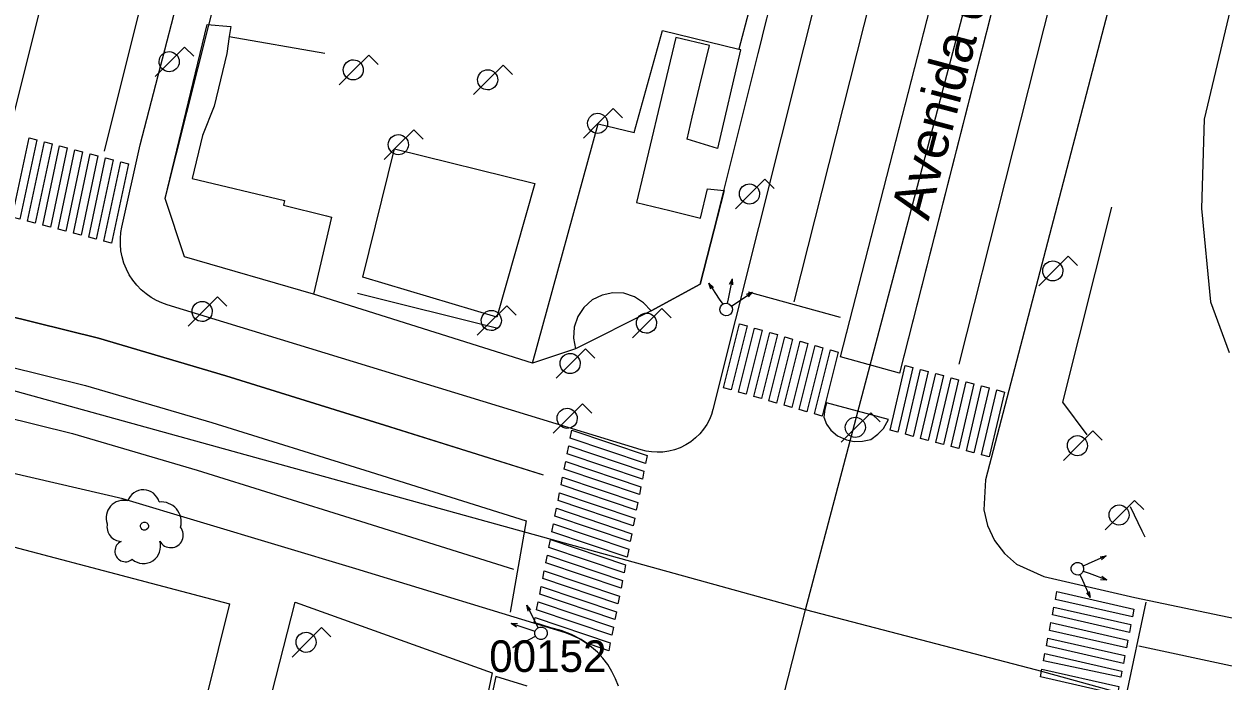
# Model space of a CAD drawing. Extents: x 282771 to 285132, y 4823109 to 4825496.
# Drawn here: x 284911.7 to 284987.7, y 4823286 to 4823327.7 of the extents above; entities that cross this region are included whole.
import ezdxf

# ---------------------------------------------------------------- set-up
doc = ezdxf.new("R2010")
doc.units = 0
for name, color, linetype in [('ACERA-BORDILLO', 7, 'Continuous'), ('ACERA-INTERIOR', 7, 'Continuous'), ('ARBOL', 7, 'Continuous'), ('BORDILLO', 7, 'Continuous'), ('CALLE-EJE', 7, 'Continuous'), ('CALLE-TEXTO', 7, 'Continuous'), ('CARRIL-BICI-AREA', 7, 'Continuous'), ('EDIFICIO', 7, 'Continuous'), ('FAROLA', 7, 'Continuous'), ('PARQUE-JARDIN-AREA', 7, 'Continuous'), ('PASO-PEATONES', 7, 'Continuous'), ('SEMAFORO', 7, 'Continuous'), ('SENAL-VIARIA', 7, 'Continuous'), ('VERTICE-RTM', 7, 'Continuous'), ('ZONA-VERDE', 7, 'Continuous')]:
    doc.layers.add(name, color=color, linetype=linetype)

msp = doc.modelspace()

# ---------------------------------------------------------------- linework, layer by layer
at = {"layer": 'ACERA-BORDILLO'}
for points in [[(284919.082, 4823320.03), (284930.182, 4823362.791)], [(284969.812, 4823360.811), (284955.393, 4823303.262), (284955.297, 4823302.944), (284955.167, 4823302.625), (284955.002, 4823302.31), (284954.801, 4823302.005), (284954.565, 4823301.717), (284954.296, 4823301.45), (284953.996, 4823301.21), (284953.671, 4823301.002), (284953.325, 4823300.831), (284952.965, 4823300.698), (284952.597, 4823300.605), (284952.228, 4823300.552), (284951.863, 4823300.537), (284951.509, 4823300.558), (284951.168, 4823300.612), (284950.846, 4823300.695), (284920.795, 4823309.896), (284920.454, 4823310.017), (284920.114, 4823310.172), (284919.781, 4823310.361), (284919.46, 4823310.586), (284919.156, 4823310.844), (284918.874, 4823311.134), (284918.619, 4823311.454), (284918.395, 4823311.798), (284918.206, 4823312.162), (284918.054, 4823312.541), (284917.941, 4823312.93), (284917.866, 4823313.322), (284917.829, 4823313.712), (284917.829, 4823314.095), (284917.861, 4823314.467), (284917.925, 4823314.823), (284919.082, 4823320.03)], [(284987.792, 4823356.671), (284972.681, 4823298.797), (284972.559, 4823296.899), (284972.793, 4823295.9), (284973.238, 4823294.95), (284973.871, 4823294.114), (284974.646, 4823293.441), (284976.382, 4823292.665), (284982.142, 4823291.321)], [(284949.404, 4823285.701), (284949.222, 4823286.18), (284948.994, 4823286.641), (284948.722, 4823287.078), (284948.411, 4823287.484), (284948.066, 4823287.855), (284947.692, 4823288.188), (284947.296, 4823288.478), (284946.884, 4823288.725), (284946.463, 4823288.93), (284946.038, 4823289.092), (284932.754, 4823293.151), (284917.983, 4823297.584), (284891.072, 4823303.83), (284867.359, 4823309.567), (284865.507, 4823309.662)], [(284982.142, 4823291.321), (284994.472, 4823288.751)]]:
    msp.add_lwpolyline(points, dxfattribs=at)
at = {"layer": 'ACERA-INTERIOR'}
for p, q in [((284957.642, 4823328.431), (284957.032, 4823326.101)), ((284958.262, 4823325.811), (284958.822, 4823328.051)), ((284924.732, 4823326.91), (284930.792, 4823325.84)), ((284941.752, 4823308.39), (284932.852, 4823310.61))]:
    msp.add_line(p, q, dxfattribs=at)
for points in [[(284997.542, 4823358.452), (284996.752, 4823357.081), (284993.962, 4823351.031), (284990.852, 4823339.811), (284986.532, 4823321.661), (284986.362, 4823316.001), (284986.942, 4823310.071), (284988.112, 4823306.861)], [(284930.062, 4823310.57), (284921.892, 4823312.93), (284920.672, 4823316.64), (284923.322, 4823327.67)], [(284951.482, 4823309.511), (284954.592, 4823311.191), (284956.112, 4823317.141)], [(284979.122, 4823301.651), (284977.582, 4823303.721), (284980.682, 4823316.081)], [(284981.842, 4823297.101), (284982.592, 4823295.551), (284982.782, 4823295.171)]]:
    msp.add_lwpolyline(points, dxfattribs=at)
at = {"layer": 'ARBOL'}
for centre, major_axis, start_param, end_param in [((284919.282, 4823297.12), (0.595, 0.851), 5.595917, 8.139596), ((284918.022, 4823296.39), (0.629, 0.899), 0.356255, 2.540086), ((284920.412, 4823296.12), (0.73, 1.043), 5.061679, 6.99492), ((284917.912, 4823295.82), (-0.536, -0.766), 5.123922, 6.861107), ((284921.022, 4823295.29), (-0.457, -0.653), 5.828398, 9.145022), ((284918.152, 4823294.27), (-0.385, -0.551), 4.166395, 7.582629), ((284919.292, 4823294.57), (-0.622, -0.889), 6.177324, 8.777402)]:
    msp.add_ellipse(centre, major_axis=major_axis, ratio=0.999979, start_param=start_param, end_param=end_param, dxfattribs=at)
msp.add_ellipse((284919.352, 4823295.86), major_axis=(0.146, 0.209), ratio=0.999979, dxfattribs=at)
at = {"layer": 'BORDILLO'}
for points in [[(284979.352, 4823353.181), (284967.227, 4823305.549), (284963.473, 4823306.59), (284975.652, 4823354.011), (284979.352, 4823353.181)], [(284962.482, 4823303.271), (284962.429, 4823302.758), (284962.589, 4823302.332), (284962.873, 4823301.941), (284963.299, 4823301.585), (284963.867, 4823301.336), (284964.347, 4823301.23), (284964.88, 4823301.248), (284965.395, 4823301.354), (284965.857, 4823301.692), (284966.212, 4823302.047), (284966.532, 4823302.616), (284962.594, 4823303.677), (284962.482, 4823303.271)]]:
    msp.add_lwpolyline(points, dxfattribs=at)
at = {"layer": 'CALLE-EJE'}
for points in [[(284961.257, 4823290.549), (284980.922, 4823364.941)], [(284961.257, 4823290.549), (284858.12, 4823319.08)], [(284929.182, 4823164.655), (284961.257, 4823290.549)], [(285044.104, 4823281.253), (285037.369, 4823281.016), (285025.419, 4823280.132), (285011.772, 4823280.395), (284998.717, 4823281.608), (284991.692, 4823282.883), (284981.59, 4823285.153), (284975.939, 4823286.713), (284961.257, 4823290.549)]]:
    msp.add_lwpolyline(points, dxfattribs=at)
at = {"layer": 'CARRIL-BICI-AREA'}
msp.add_lwpolyline([(284943.613, 4823285.717), (284941.629, 4823286.313), (284939.843, 4823278.011)], dxfattribs=at)
at = {"layer": 'EDIFICIO'}
msp.add_lwpolyline([(284864.179, 4823306.899), (284924.747, 4823290.919), (284916.091, 4823256.01), (284904.731, 4823209.969), (284901.165, 4823195.545), (284898.86, 4823186.209), (284892.95, 4823183.169), (284891.07, 4823183.649), (284865.72, 4823190.138), (284839.26, 4823196.638), (284837.46, 4823199.978), (284846.051, 4823233.549), (284848.921, 4823245.339), (284897.088, 4823233.913), (284909.363, 4823280.475), (284887.514, 4823286.238), (284860.601, 4823293.339), (284864.179, 4823306.899)], dxfattribs=at)
at = {"layer": 'FAROLA'}
for p, q in [((284921.902, 4823326.24), (284920.962, 4823325.31)), ((284922.492, 4823325.65), (284921.902, 4823326.24)), ((284933.572, 4823325.721), (284932.632, 4823324.79)), ((284934.162, 4823325.131), (284933.572, 4823325.721)), ((284920.962, 4823325.31), (284920.032, 4823324.37)), ((284932.632, 4823324.79), (284931.702, 4823323.85)), ((284942.092, 4823325.091), (284941.152, 4823324.161)), ((284942.682, 4823324.501), (284942.092, 4823325.091)), ((284941.152, 4823324.161), (284940.222, 4823323.221)), ((284949.062, 4823322.331), (284948.122, 4823321.401)), ((284949.652, 4823321.741), (284949.062, 4823322.331)), ((284936.432, 4823320.98), (284935.492, 4823320.05)), ((284937.022, 4823320.39), (284936.432, 4823320.98)), ((284948.122, 4823321.401), (284947.192, 4823320.461)), ((284935.492, 4823320.05), (284934.562, 4823319.11)), ((284958.692, 4823317.851), (284957.752, 4823316.921)), ((284959.282, 4823317.261), (284958.692, 4823317.851)), ((284957.752, 4823316.921), (284956.822, 4823315.981)), ((284977.922, 4823312.971), (284976.982, 4823312.041)), ((284978.512, 4823312.381), (284977.922, 4823312.971)), ((284976.982, 4823312.041), (284976.052, 4823311.101)), ((284923.992, 4823310.4), (284923.052, 4823309.47)), ((284924.582, 4823309.81), (284923.992, 4823310.4)), ((284923.052, 4823309.47), (284922.122, 4823308.53)), ((284942.322, 4823309.83), (284941.382, 4823308.9)), ((284942.912, 4823309.24), (284942.322, 4823309.83)), ((284952.162, 4823309.661), (284951.222, 4823308.731)), ((284952.752, 4823309.071), (284952.162, 4823309.661)), ((284941.382, 4823308.9), (284940.452, 4823307.96)), ((284951.222, 4823308.731), (284950.292, 4823307.79)), ((284947.322, 4823307.1), (284946.382, 4823306.17)), ((284947.912, 4823306.51), (284947.322, 4823307.1)), ((284946.382, 4823306.17), (284945.452, 4823305.23)), ((284947.132, 4823303.62), (284946.192, 4823302.69)), ((284947.722, 4823303.03), (284947.132, 4823303.62)), ((284946.192, 4823302.69), (284945.262, 4823301.75)), ((284965.402, 4823303.051), (284964.462, 4823302.121)), ((284965.992, 4823302.461), (284965.402, 4823303.051)), ((284964.462, 4823302.121), (284963.532, 4823301.181)), ((284979.482, 4823301.891), (284978.542, 4823300.961)), ((284980.072, 4823301.301), (284979.482, 4823301.891)), ((284978.542, 4823300.961), (284977.612, 4823300.021)), ((284982.122, 4823297.491), (284981.182, 4823296.561)), ((284982.712, 4823296.901), (284982.122, 4823297.491)), ((284981.182, 4823296.561), (284980.252, 4823295.621)), ((284930.582, 4823289.42), (284929.642, 4823288.49)), ((284931.172, 4823288.83), (284930.582, 4823289.42)), ((284929.642, 4823288.49), (284928.712, 4823287.55))]:
    msp.add_line(p, q, dxfattribs=at)
for centre, major_axis in [((284920.922, 4823325.31), (0.365, 0.523)), ((284932.592, 4823324.79), (0.365, 0.523)), ((284941.112, 4823324.161), (0.365, 0.523)), ((284948.082, 4823321.401), (0.365, 0.523)), ((284935.452, 4823320.05), (0.365, 0.523)), ((284957.712, 4823316.921), (0.365, 0.523)), ((284976.942, 4823312.041), (0.364, 0.523)), ((284923.012, 4823309.47), (0.365, 0.523)), ((284941.342, 4823308.9), (0.365, 0.523)), ((284951.182, 4823308.731), (0.365, 0.523)), ((284946.342, 4823306.17), (0.365, 0.523)), ((284946.152, 4823302.69), (0.365, 0.523)), ((284964.422, 4823302.121), (0.365, 0.523)), ((284978.502, 4823300.961), (0.365, 0.523)), ((284981.142, 4823296.561), (0.365, 0.523)), ((284929.602, 4823288.49), (0.365, 0.522))]:
    msp.add_ellipse(centre, major_axis=major_axis, ratio=0.999979, dxfattribs=at)
at = {"layer": 'PARQUE-JARDIN-AREA'}
msp.add_lwpolyline([(284920.672, 4823316.64), (284931.692, 4823360.451), (284947.202, 4823370.001), (284951.385, 4823373.024), (284953.275, 4823373.588), (284954.574, 4823373.66), (284956.378, 4823373.335), (284959.397, 4823369.34), (284961.954, 4823365.115), (284964.112, 4823362.951), (284966.772, 4823360.121), (284965.332, 4823354.251), (284954.592, 4823311.191), (284951.482, 4823309.51), (284946.692, 4823307.1), (284943.952, 4823306.2), (284930.062, 4823310.57), (284921.892, 4823312.93)], close=True, dxfattribs=at)
at = {"layer": 'PASO-PEATONES'}
for points in [[(284910.977, 4823315.456), (284912.043, 4823320.489), (284912.527, 4823320.361), (284911.461, 4823315.328)], [(284911.945, 4823315.201), (284913.011, 4823320.234), (284913.495, 4823320.107), (284912.429, 4823315.074)], [(284912.913, 4823314.946), (284913.979, 4823319.979), (284914.463, 4823319.852), (284913.397, 4823314.819)], [(284913.882, 4823314.692), (284914.947, 4823319.725), (284915.431, 4823319.597), (284914.366, 4823314.564)], [(284914.85, 4823314.437), (284915.916, 4823319.47), (284916.4, 4823319.342), (284915.334, 4823314.309)], [(284915.818, 4823314.182), (284916.884, 4823319.215), (284917.368, 4823319.088), (284916.302, 4823314.055)], [(284916.786, 4823313.927), (284917.852, 4823318.96), (284918.336, 4823318.833), (284917.27, 4823313.8)], [(284956.063, 4823304.633), (284957.078, 4823308.693), (284957.559, 4823308.555), (284956.544, 4823304.495)], [(284957.025, 4823304.356), (284958.04, 4823308.416), (284958.521, 4823308.278), (284957.506, 4823304.218)], [(284957.986, 4823304.079), (284959.001, 4823308.139), (284959.482, 4823308), (284958.467, 4823303.94)], [(284958.948, 4823303.802), (284959.963, 4823307.862), (284960.444, 4823307.723), (284959.429, 4823303.663)], [(284959.909, 4823303.525), (284960.924, 4823307.584), (284961.405, 4823307.446), (284960.39, 4823303.386)], [(284960.871, 4823303.247), (284961.886, 4823307.307), (284962.366, 4823307.169), (284961.351, 4823303.109)], [(284961.832, 4823302.97), (284962.847, 4823307.03), (284963.328, 4823306.891), (284962.313, 4823302.831)], [(284966.63, 4823301.94), (284967.591, 4823306.05), (284968.074, 4823305.92), (284967.113, 4823301.81)], [(284967.596, 4823301.68), (284968.557, 4823305.79), (284969.04, 4823305.66), (284968.079, 4823301.55)], [(284968.562, 4823301.42), (284969.523, 4823305.53), (284970.006, 4823305.4), (284969.045, 4823301.29)], [(284969.528, 4823301.16), (284970.489, 4823305.27), (284970.972, 4823305.14), (284970.011, 4823301.03)], [(284970.494, 4823300.9), (284971.455, 4823305.01), (284971.938, 4823304.88), (284970.977, 4823300.77)], [(284971.46, 4823300.64), (284972.422, 4823304.75), (284972.905, 4823304.62), (284971.943, 4823300.51)], [(284972.426, 4823300.38), (284973.388, 4823304.49), (284973.871, 4823304.36), (284972.91, 4823300.249)], [(284946.352, 4823301.44), (284946.449, 4823301.935), (284951.217, 4823300.328), (284951.12, 4823299.833)], [(284946.158, 4823300.45), (284946.255, 4823300.945), (284951.023, 4823299.338), (284950.926, 4823298.843)], [(284945.964, 4823299.461), (284946.061, 4823299.955), (284950.829, 4823298.348), (284950.732, 4823297.853)], [(284945.77, 4823298.471), (284945.867, 4823298.966), (284950.635, 4823297.358), (284950.538, 4823296.863)], [(284945.576, 4823297.481), (284945.673, 4823297.976), (284950.441, 4823296.368), (284950.344, 4823295.873)], [(284945.382, 4823296.491), (284945.479, 4823296.986), (284950.247, 4823295.378), (284950.15, 4823294.883)], [(284945.188, 4823295.501), (284945.285, 4823295.996), (284950.053, 4823294.388), (284949.956, 4823293.893)], [(284944.994, 4823294.511), (284945.091, 4823295.006), (284949.859, 4823293.398), (284949.762, 4823292.903)], [(284944.8, 4823293.521), (284944.897, 4823294.016), (284949.665, 4823292.408), (284949.568, 4823291.913)], [(284944.606, 4823292.531), (284944.703, 4823293.026), (284949.471, 4823291.418), (284949.374, 4823290.923)], [(284944.412, 4823291.541), (284944.509, 4823292.036), (284949.277, 4823290.429), (284949.18, 4823289.934)], [(284977.103, 4823291.21), (284977.198, 4823291.701), (284982.081, 4823290.591), (284981.986, 4823290.1)], [(284944.218, 4823290.551), (284944.315, 4823291.046), (284949.083, 4823289.439), (284948.986, 4823288.944)], [(284976.913, 4823290.227), (284977.008, 4823290.718), (284981.891, 4823289.609), (284981.796, 4823289.118)], [(284944.061, 4823289.75), (284944.121, 4823290.056), (284948.889, 4823288.449), (284948.792, 4823287.954), (284947.624, 4823288.347), (284947.386, 4823288.428), (284947.032, 4823288.67), (284946.422, 4823288.99), (284945.782, 4823289.23), (284945.112, 4823289.4)], [(284976.723, 4823289.245), (284976.818, 4823289.736), (284981.701, 4823288.627), (284981.605, 4823288.135)], [(284976.532, 4823288.263), (284976.627, 4823288.754), (284981.51, 4823287.644), (284981.415, 4823287.153)], [(284976.349, 4823287.319), (284976.437, 4823287.772), (284981.32, 4823286.662), (284981.244, 4823286.271)], [(284976.152, 4823286.298), (284976.247, 4823286.789), (284981.13, 4823285.68), (284981.035, 4823285.189)]]:
    msp.add_lwpolyline(points, close=True, dxfattribs=at)
at = {"layer": 'SEMAFORO'}
for p, q in [((284955.13, 4823311.259), (284955.792, 4823310.259)), ((284955.13, 4823311.259), (284955.423, 4823310.998)), ((284955.256, 4823310.887), (284955.13, 4823311.259)), ((284956.392, 4823310.368), (284956.631, 4823311.546)), ((284956.444, 4823311.194), (284956.631, 4823311.546)), ((284956.666, 4823311.149), (284956.631, 4823311.546)), ((284955.792, 4823310.259), (284956.013, 4823309.925)), ((284956.313, 4823309.98), (284956.392, 4823310.368)), ((284956.901, 4823310.033), (284957.902, 4823310.696)), ((284957.529, 4823310.569), (284957.902, 4823310.696)), ((284957.64, 4823310.403), (284957.902, 4823310.696)), ((284956.567, 4823309.813), (284956.901, 4823310.033)), ((284979.232, 4823293.478), (284978.867, 4823293.314)), ((284980.326, 4823293.969), (284979.232, 4823293.478)), ((284979.939, 4823293.905), (284980.326, 4823293.969)), ((284980.326, 4823293.969), (284980.021, 4823293.723)), ((284978.665, 4823292.786), (284978.829, 4823292.421)), ((284978.872, 4823293.01), (284979.242, 4823292.869)), ((284979.242, 4823292.869), (284980.365, 4823292.441)), ((284980.049, 4823292.683), (284980.365, 4823292.441)), ((284978.829, 4823292.421), (284979.32, 4823291.326)), ((284979.968, 4823292.472), (284980.365, 4823292.441)), ((284979.074, 4823291.632), (284979.32, 4823291.326)), ((284979.256, 4823291.714), (284979.32, 4823291.326)), ((284944.14, 4823289.774), (284943.597, 4823290.844)), ((284943.679, 4823290.46), (284943.597, 4823290.844)), ((284943.858, 4823290.55), (284943.597, 4823290.844)), ((284943.749, 4823289.306), (284942.606, 4823289.68)), ((284942.934, 4823289.453), (284942.606, 4823289.68)), ((284943.004, 4823289.668), (284942.606, 4823289.68)), ((284944.321, 4823289.417), (284944.14, 4823289.774)), ((284944.125, 4823289.183), (284943.749, 4823289.306)), ((284943.788, 4823288.698), (284944.145, 4823288.879)), ((284942.718, 4823288.155), (284943.788, 4823288.698)), ((284942.718, 4823288.155), (284943.012, 4823288.416)), ((284943.102, 4823288.238), (284942.718, 4823288.155))]:
    msp.add_line(p, q, dxfattribs=at)
for centre, major_axis in [((284956.234, 4823309.592), (0.361, -0.173)), ((284978.502, 4823293.151), (-0.229, -0.328)), ((284944.502, 4823289.06), (0.229, 0.328))]:
    msp.add_ellipse(centre, major_axis=major_axis, ratio=0.999979, dxfattribs=at)
at = {"layer": 'SENAL-VIARIA'}
for p, q in [((284926.102, 4823356.993), (284916.792, 4823319.625)), ((284971.54, 4823353.757), (284960.528, 4823310.085)), ((284981.998, 4823349.792), (284970.986, 4823306.121)), ((284910.939, 4823321.459), (284915.852, 4823341.053)), ((284957.619, 4823310.718), (284963.462, 4823309.101)), ((284934.581, 4823302.26), (284924.513, 4823305.397)), ((284924.513, 4823305.397), (284934.581, 4823302.26)), ((284944.52, 4823299.136), (284934.581, 4823302.26)), ((284934.581, 4823302.26), (284944.624, 4823299.103))]:
    msp.add_line(p, q, dxfattribs=at)
for points in [[(284874.109, 4823321.686), (284872.64, 4823315.427), (284915.624, 4823304.779), (284923.616, 4823302.434), (284933.656, 4823299.306), (284943.549, 4823296.196), (284942.537, 4823290.394)], [(284876.352, 4823317.697), (284916.432, 4823307.768), (284876.352, 4823317.697)], [(284872.352, 4823312.24), (284914.797, 4823301.725), (284922.7, 4823299.406), (284932.711, 4823296.287), (284942.747, 4823293.133)], [(284924.513, 4823305.397), (284916.432, 4823307.768), (284924.513, 4823305.397)], [(284982.834, 4823291.03), (284981.59, 4823285.153), (284991.692, 4823282.883), (284998.717, 4823281.608), (285004.654, 4823280.923), (285011.772, 4823280.395), (285016.156, 4823280.195), (285025.419, 4823280.132), (285025.488, 4823274.567)], [(284982.39, 4823288.269), (284994.015, 4823285.781), (285001.008, 4823284.693), (285006.199, 4823284.071), (285011.67, 4823283.76), (285016.27, 4823283.449), (285019.969, 4823283.387), (285025.502, 4823283.387)]]:
    msp.add_lwpolyline(points, dxfattribs=at)
at = {"layer": 'VERTICE-RTM'}
msp.add_line((284944.912, 4823286.11), (284944.912, 4823286.11), dxfattribs=at)
at = {"layer": 'ZONA-VERDE'}
for p, q in [((284963.473, 4823306.59), (284975.652, 4823354.011)), ((284979.353, 4823353.181), (284967.227, 4823305.549)), ((284920.672, 4823316.64), (284923.322, 4823327.67)), ((284923.322, 4823327.67), (284924.822, 4823327.53)), ((284924.734, 4823326.91), (284924.582, 4823325.83)), ((284924.822, 4823327.53), (284924.734, 4823326.91)), ((284950.402, 4823320.821), (284952.192, 4823327.281)), ((284952.192, 4823327.281), (284957.034, 4823326.108)), ((284953.042, 4823326.851), (284952.45, 4823324.371)), ((284955.172, 4823326.331), (284953.042, 4823326.851)), ((284954.567, 4823323.81), (284955.172, 4823326.331)), ((284957.034, 4823326.108), (284957.154, 4823326.079)), ((284924.582, 4823325.83), (284923.772, 4823322.49)), ((284957.152, 4823326.071), (284955.682, 4823319.811)), ((284957.154, 4823326.079), (284957.152, 4823326.071)), ((284952.45, 4823324.371), (284950.983, 4823318.23)), ((284954.082, 4823321.791), (284954.567, 4823323.81)), ((284923.772, 4823322.49), (284923.032, 4823320.62)), ((284953.752, 4823320.391), (284954.082, 4823321.791)), ((284943.952, 4823306.2), (284948.112, 4823321.371)), ((284948.112, 4823321.371), (284950.402, 4823320.821)), ((284923.032, 4823320.62), (284922.382, 4823317.9)), ((284955.682, 4823319.811), (284953.752, 4823320.391)), ((284933.189, 4823311.653), (284935.212, 4823319.78)), ((284935.212, 4823319.78), (284944.102, 4823317.58)), ((284922.382, 4823317.9), (284928.232, 4823316.51)), ((284950.983, 4823318.23), (284950.542, 4823316.381)), ((284944.102, 4823317.58), (284941.688, 4823309.107)), ((284956.112, 4823317.141), (284954.592, 4823311.191)), ((284954.602, 4823315.391), (284955.052, 4823317.251)), ((284955.052, 4823317.251), (284956.112, 4823317.141)), ((284921.892, 4823312.93), (284920.672, 4823316.64)), ((284928.232, 4823316.51), (284928.162, 4823316.2)), ((284950.542, 4823316.381), (284952.672, 4823315.871)), ((284928.162, 4823316.2), (284930.902, 4823315.54)), ((284931.215, 4823315.45), (284930.062, 4823310.57)), ((284930.902, 4823315.54), (284931.215, 4823315.45)), ((284952.672, 4823315.871), (284954.602, 4823315.391)), ((284930.062, 4823310.57), (284921.892, 4823312.93)), ((284941.688, 4823309.107), (284933.189, 4823311.653)), ((284954.592, 4823311.191), (284951.482, 4823309.51)), ((284947.732, 4823310.2), (284947.212, 4823309.73)), ((284948.362, 4823310.51), (284947.732, 4823310.2)), ((284949.052, 4823310.66), (284948.362, 4823310.51)), ((284949.752, 4823310.62), (284949.052, 4823310.66)), ((284950.412, 4823310.4), (284949.752, 4823310.62)), ((284951.002, 4823310.02), (284950.412, 4823310.4)), ((284947.212, 4823309.73), (284946.822, 4823309.15)), ((284951.482, 4823309.51), (284951.002, 4823310.02)), ((284946.822, 4823309.15), (284946.602, 4823308.48)), ((284946.602, 4823308.48), (284946.552, 4823307.78)), ((284946.692, 4823307.1), (284943.952, 4823306.2)), ((284946.552, 4823307.78), (284946.692, 4823307.1)), ((284967.227, 4823305.549), (284963.473, 4823306.59)), ((284919.529, 4823254.345), (284928.901, 4823291.04)), ((284928.901, 4823291.04), (284941.397, 4823286.554)), ((284941.397, 4823286.554), (284939.27, 4823276.48))]:
    msp.add_line(p, q, dxfattribs=at)
msp.add_lwpolyline([(284962.482, 4823303.271), (284962.429, 4823302.758), (284962.589, 4823302.332), (284962.873, 4823301.941), (284963.299, 4823301.585), (284963.867, 4823301.336), (284964.347, 4823301.23), (284964.88, 4823301.248), (284965.395, 4823301.354), (284965.857, 4823301.692), (284966.212, 4823302.047), (284966.532, 4823302.616), (284962.594, 4823303.677), (284962.482, 4823303.271)], dxfattribs=at)

# ---------------------------------------------------------------- texts
at = {"layer": 'CALLE-TEXTO'}
msp.add_text('Avenida de El Llano', height=2.5, rotation=75.19233, dxfattribs=at).set_placement((284969.057, 4823315.165))
at = {"layer": 'VERTICE-RTM'}
msp.add_text('00152', height=2, rotation=0.00059, dxfattribs=at).set_placement((284941.21, 4823286.61))

doc.saveas('drawing.dxf')
